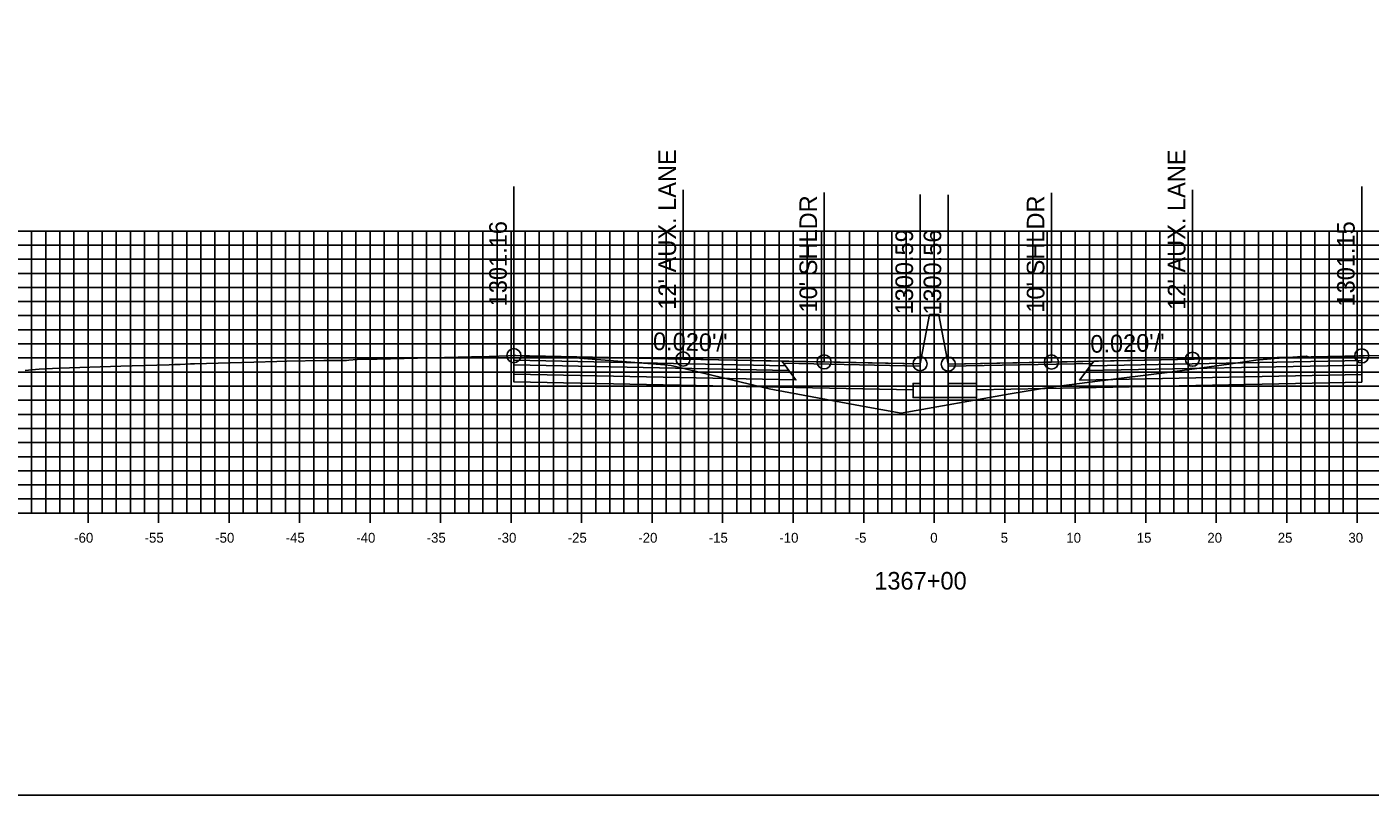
# Model space of a CAD drawing. Extents: x 674939 to 678919, y 750652 to 765176.
# Drawn here: x 678674.2 to 678769.4, y 754372.6 to 754427 of the extents above; entities that cross this region are included whole.
import ezdxf

# ---------------------------------------------------------------- set-up
doc = ezdxf.new("R2010")
doc.units = 0
for name, color, linetype in [('R_Alt Surface', 7, 'Continuous'), ('R_Axis', 7, 'Continuous'), ('R_Axis Annot', 7, 'Continuous'), ('R_Exist Surface', 7, 'Continuous'), ('R_Fin Surface', 7, 'Continuous'), ('R_Grid', 7, 'Continuous'), ('R_No Plot', 7, 'Continuous'), ('R_Proposed Road', 7, 'Continuous'), ('R_Xsect Elev', 7, 'Continuous'), ('R_Xsect Slope', 7, 'Continuous')]:
    doc.layers.add(name, color=color, linetype=linetype)

msp = doc.modelspace()

# ---------------------------------------------------------------- linework, layer by layer
at = {"layer": 'R_Alt Surface'}
for points in [[(678708.728, 754403.384), (678708.728, 754403.054), (678728.228, 754402.664), (678727.978, 754402.999)], [(678708.728, 754403.054), (678708.728, 754402.394), (678728.728, 754401.994), (678728.228, 754402.664)], [(678768.847, 754403.041), (678768.847, 754402.381), (678748.847, 754401.981), (678749.347, 754402.651)], [(678768.847, 754403.371), (678768.847, 754403.041), (678749.347, 754402.651), (678749.597, 754402.986)]]:
    msp.add_lwpolyline(points, close=True, dxfattribs=at)
for points in [[(678708.728, 754402.394), (678708.728, 754401.854), (678728.728, 754401.454), (678737.033, 754401.288)], [(678768.847, 754402.381), (678768.847, 754401.841), (678748.847, 754401.441), (678741.533, 754401.295)]]:
    msp.add_lwpolyline(points, dxfattribs=at)
at = {"layer": 'R_Axis'}
for p, q in [((678638.533, 754392.551), (678838.533, 754392.551)), ((678678.533, 754391.851), (678678.533, 754393.251)), ((678683.533, 754391.851), (678683.533, 754393.251)), ((678688.533, 754391.851), (678688.533, 754393.251)), ((678693.533, 754391.851), (678693.533, 754393.251)), ((678698.533, 754391.851), (678698.533, 754393.251)), ((678703.533, 754391.851), (678703.533, 754393.251)), ((678708.533, 754391.851), (678708.533, 754393.251)), ((678713.533, 754391.851), (678713.533, 754393.251)), ((678718.533, 754391.851), (678718.533, 754393.251)), ((678723.533, 754391.851), (678723.533, 754393.251)), ((678728.533, 754391.851), (678728.533, 754393.251)), ((678733.533, 754391.851), (678733.533, 754393.251)), ((678738.533, 754391.851), (678738.533, 754393.251)), ((678743.533, 754391.851), (678743.533, 754393.251)), ((678748.533, 754391.851), (678748.533, 754393.251)), ((678753.533, 754391.851), (678753.533, 754393.251)), ((678758.533, 754391.851), (678758.533, 754393.251)), ((678763.533, 754391.851), (678763.533, 754393.251)), ((678768.533, 754391.851), (678768.533, 754393.251))]:
    msp.add_line(p, q, dxfattribs=at)
at = {"layer": 'R_Exist Surface'}
msp.add_lwpolyline([(678674.071, 754402.653), (678674.797, 754402.738), (678675.071, 754402.766), (678676.495, 754402.818), (678680.852, 754402.979), (678681.674, 754403), (678684.288, 754403.073), (678684.671, 754403.084), (678684.96, 754403.095), (678685.072, 754403.098), (678685.8, 754403.125), (678686.071, 754403.135), (678690.282, 754403.251), (678691.927, 754403.299), (678692.639, 754403.312), (678695.253, 754403.37), (678695.746, 754403.378), (678696.761, 754403.371), (678696.871, 754403.362), (678697.036, 754403.385), (678697.617, 754403.436), (678699.042, 754403.472), (678705.72, 754403.634), (678706.981, 754403.661), (678708.327, 754403.702), (678708.728, 754403.714), (678708.834, 754403.718), (678708.872, 754403.719), (678709.452, 754403.674), (678709.672, 754403.656), (678710.253, 754403.652), (678710.582, 754403.652), (678710.872, 754403.648), (678712.324, 754403.59), (678712.927, 754403.56), (678713.072, 754403.56), (678719.43, 754403.06), (678719.881, 754403.026), (678720.384, 754402.905), (678726.831, 754401.359), (678733.308, 754400.166), (678736.189, 754399.647), (678743.915, 754400.996), (678746.643, 754401.45), (678750.103, 754401.911), (678755.231, 754402.539), (678759.417, 754403.118), (678761.33, 754403.389), (678762.659, 754403.502), (678764.931, 754403.678), (678765.058, 754403.626), (678765.131, 754403.604), (678765.79, 754403.622), (678767.058, 754403.646), (678767.497, 754403.652), (678768.385, 754403.677), (678768.648, 754403.692), (678768.847, 754403.701), (678769.023, 754403.711), (678769.332, 754403.725), (678776.306, 754403.616)], dxfattribs=at)
at = {"layer": 'R_Fin Surface'}
for points in [[(678737.533, 754403.138), (678730.728, 754403.274), (678720.728, 754403.474), (678708.728, 754403.714)], [(678768.847, 754403.701), (678756.847, 754403.461), (678746.847, 754403.261), (678739.533, 754403.115)]]:
    msp.add_lwpolyline(points, dxfattribs=at)
for points in [[(678708.728, 754403.714), (678708.728, 754403.384), (678727.978, 754402.999), (678727.728, 754403.334)], [(678727.728, 754403.334), (678737.533, 754403.138), (678737.537, 754402.98), (678727.848, 754403.174)], [(678749.728, 754403.162), (678739.533, 754402.958), (678739.533, 754403.115), (678749.847, 754403.321)], [(678768.847, 754403.701), (678768.847, 754403.371), (678749.597, 754402.986), (678749.847, 754403.321)]]:
    msp.add_lwpolyline(points, close=True, dxfattribs=at)
at = {"layer": 'R_Grid'}
for p, q in [((678638.533, 754412.551), (678838.533, 754412.551)), ((678674.533, 754392.551), (678674.533, 754412.551)), ((678675.533, 754392.551), (678675.533, 754412.551)), ((678676.533, 754392.551), (678676.533, 754412.551)), ((678677.533, 754392.551), (678677.533, 754412.551)), ((678678.533, 754392.551), (678678.533, 754412.551)), ((678679.533, 754392.551), (678679.533, 754412.551)), ((678680.533, 754392.551), (678680.533, 754412.551)), ((678681.533, 754392.551), (678681.533, 754412.551)), ((678682.533, 754392.551), (678682.533, 754412.551)), ((678683.533, 754392.551), (678683.533, 754412.551)), ((678684.533, 754392.551), (678684.533, 754412.551)), ((678685.533, 754392.551), (678685.533, 754412.551)), ((678686.533, 754392.551), (678686.533, 754412.551)), ((678687.533, 754392.551), (678687.533, 754412.551)), ((678688.533, 754392.551), (678688.533, 754412.551)), ((678689.533, 754392.551), (678689.533, 754412.551)), ((678690.533, 754392.551), (678690.533, 754412.551)), ((678691.533, 754392.551), (678691.533, 754412.551)), ((678692.533, 754392.551), (678692.533, 754412.551)), ((678693.533, 754392.551), (678693.533, 754412.551)), ((678694.533, 754392.551), (678694.533, 754412.551)), ((678695.533, 754392.551), (678695.533, 754412.551)), ((678696.533, 754392.551), (678696.533, 754412.551)), ((678697.533, 754392.551), (678697.533, 754412.551)), ((678698.533, 754392.551), (678698.533, 754412.551)), ((678699.533, 754392.551), (678699.533, 754412.551)), ((678700.533, 754392.551), (678700.533, 754412.551)), ((678701.533, 754392.551), (678701.533, 754412.551)), ((678702.533, 754392.551), (678702.533, 754412.551)), ((678703.533, 754392.551), (678703.533, 754412.551)), ((678704.533, 754392.551), (678704.533, 754412.551)), ((678705.533, 754392.551), (678705.533, 754412.551)), ((678706.533, 754392.551), (678706.533, 754412.551)), ((678707.533, 754392.551), (678707.533, 754412.551)), ((678708.533, 754392.551), (678708.533, 754412.551)), ((678709.533, 754392.551), (678709.533, 754412.551)), ((678710.533, 754392.551), (678710.533, 754412.551)), ((678711.533, 754392.551), (678711.533, 754412.551)), ((678712.533, 754392.551), (678712.533, 754412.551)), ((678713.533, 754392.551), (678713.533, 754412.551)), ((678714.533, 754392.551), (678714.533, 754412.551)), ((678715.533, 754392.551), (678715.533, 754412.551)), ((678716.533, 754392.551), (678716.533, 754412.551)), ((678717.533, 754392.551), (678717.533, 754412.551)), ((678718.533, 754392.551), (678718.533, 754412.551)), ((678719.533, 754392.551), (678719.533, 754412.551)), ((678720.533, 754392.551), (678720.533, 754412.551)), ((678721.533, 754392.551), (678721.533, 754412.551)), ((678722.533, 754392.551), (678722.533, 754412.551)), ((678723.533, 754392.551), (678723.533, 754412.551)), ((678724.533, 754392.551), (678724.533, 754412.551)), ((678725.533, 754392.551), (678725.533, 754412.551)), ((678726.533, 754392.551), (678726.533, 754412.551)), ((678727.533, 754392.551), (678727.533, 754412.551)), ((678728.533, 754392.551), (678728.533, 754412.551)), ((678729.533, 754392.551), (678729.533, 754412.551)), ((678730.533, 754392.551), (678730.533, 754412.551)), ((678731.533, 754392.551), (678731.533, 754412.551)), ((678732.533, 754392.551), (678732.533, 754412.551)), ((678733.533, 754392.551), (678733.533, 754412.551)), ((678734.533, 754392.551), (678734.533, 754412.551)), ((678735.533, 754392.551), (678735.533, 754412.551)), ((678736.533, 754392.551), (678736.533, 754412.551)), ((678737.533, 754392.551), (678737.533, 754412.551)), ((678738.533, 754392.551), (678738.533, 754412.551)), ((678739.533, 754392.551), (678739.533, 754412.551)), ((678740.533, 754392.551), (678740.533, 754412.551)), ((678741.533, 754392.551), (678741.533, 754412.551)), ((678742.533, 754392.551), (678742.533, 754412.551)), ((678743.533, 754392.551), (678743.533, 754412.551)), ((678744.533, 754392.551), (678744.533, 754412.551)), ((678745.533, 754392.551), (678745.533, 754412.551)), ((678746.533, 754392.551), (678746.533, 754412.551)), ((678747.533, 754392.551), (678747.533, 754412.551)), ((678748.533, 754392.551), (678748.533, 754412.551)), ((678749.533, 754392.551), (678749.533, 754412.551)), ((678750.533, 754392.551), (678750.533, 754412.551)), ((678751.533, 754392.551), (678751.533, 754412.551)), ((678752.533, 754392.551), (678752.533, 754412.551)), ((678753.533, 754392.551), (678753.533, 754412.551)), ((678754.533, 754392.551), (678754.533, 754412.551)), ((678755.533, 754392.551), (678755.533, 754412.551)), ((678756.533, 754392.551), (678756.533, 754412.551)), ((678757.533, 754392.551), (678757.533, 754412.551)), ((678758.533, 754392.551), (678758.533, 754412.551)), ((678759.533, 754392.551), (678759.533, 754412.551)), ((678760.533, 754392.551), (678760.533, 754412.551)), ((678761.533, 754392.551), (678761.533, 754412.551)), ((678762.533, 754392.551), (678762.533, 754412.551)), ((678763.533, 754392.551), (678763.533, 754412.551)), ((678764.533, 754392.551), (678764.533, 754412.551)), ((678765.533, 754392.551), (678765.533, 754412.551)), ((678766.533, 754392.551), (678766.533, 754412.551)), ((678767.533, 754392.551), (678767.533, 754412.551)), ((678768.533, 754392.551), (678768.533, 754412.551)), ((678638.533, 754411.551), (678838.533, 754411.551)), ((678638.533, 754410.551), (678838.533, 754410.551)), ((678638.533, 754409.551), (678838.533, 754409.551)), ((678638.533, 754408.551), (678838.533, 754408.551)), ((678638.533, 754407.551), (678838.533, 754407.551)), ((678638.533, 754406.551), (678838.533, 754406.551)), ((678638.533, 754405.551), (678838.533, 754405.551)), ((678638.533, 754404.551), (678838.533, 754404.551)), ((678638.533, 754403.551), (678838.533, 754403.551)), ((678638.533, 754402.551), (678838.533, 754402.551)), ((678638.533, 754401.551), (678838.533, 754401.551)), ((678638.533, 754400.551), (678838.533, 754400.551)), ((678638.533, 754399.551), (678838.533, 754399.551)), ((678638.533, 754398.551), (678838.533, 754398.551)), ((678638.533, 754397.551), (678838.533, 754397.551)), ((678638.533, 754396.551), (678838.533, 754396.551)), ((678638.533, 754395.551), (678838.533, 754395.551)), ((678638.533, 754394.551), (678838.533, 754394.551)), ((678638.533, 754393.551), (678838.533, 754393.551)), ((678638.533, 754392.551), (678838.533, 754392.551))]:
    msp.add_line(p, q, dxfattribs=at)
at = {"layer": 'R_No Plot'}
msp.add_lwpolyline([(678578.533, 754372.551), (678918.533, 754372.551), (678918.533, 754592.551), (678578.533, 754592.551)], close=True, dxfattribs=at)
for centre in [(678708.728, 754403.714), (678720.728, 754403.474), (678756.847, 754403.461), (678768.847, 754403.701), (678730.728, 754403.274), (678737.533, 754403.138), (678739.533, 754403.115), (678746.847, 754403.261)]:
    msp.add_circle(centre, 0.5, dxfattribs=at)
at = {"layer": 'R_Proposed Road'}
for points in [[(678738.203, 754406.638), (678737.533, 754403.138)], [(678738.863, 754406.615), (678738.863, 754406.638), (678738.203, 754406.638), (678738.203, 754406.638)], [(678738.863, 754406.615), (678739.533, 754403.115)], [(678737.533, 754403.138), (678737.533, 754401.74), (678737.033, 754401.74), (678737.033, 754400.74), (678741.533, 754400.74), (678741.533, 754401.74), (678739.533, 754401.74), (678739.533, 754403.115)]]:
    msp.add_lwpolyline(points, dxfattribs=at)
at = {"layer": 'R_Xsect Elev'}
for p, q in [((678708.728, 754403.714), (678708.728, 754415.714)), ((678720.728, 754403.474), (678720.728, 754415.474)), ((678730.728, 754403.274), (678730.728, 754415.274)), ((678746.847, 754403.261), (678746.847, 754415.261)), ((678756.847, 754403.461), (678756.847, 754415.461)), ((678768.847, 754403.701), (678768.847, 754415.701)), ((678737.533, 754403.138), (678737.533, 754415.138)), ((678739.533, 754403.115), (678739.533, 754415.115))]:
    msp.add_line(p, q, dxfattribs=at)

# ---------------------------------------------------------------- texts
at = {"layer": 'R_Axis Annot'}
for s, height, p in [('-60', 0.7, (678677.552, 754390.451)), ('-55', 0.7, (678682.546, 754390.451)), ('-50', 0.7, (678687.552, 754390.451)), ('-45', 0.7, (678692.546, 754390.451)), ('-40', 0.7, (678697.552, 754390.451)), ('-35', 0.7, (678702.546, 754390.451)), ('-30', 0.7, (678707.552, 754390.451)), ('-25', 0.7, (678712.546, 754390.451)), ('-20', 0.7, (678717.552, 754390.451)), ('-15', 0.7, (678722.546, 754390.451)), ('-10', 0.7, (678727.552, 754390.451)), ('-5', 0.7, (678732.896, 754390.451)), ('0', 0.7, (678738.252, 754390.451)), ('5', 0.7, (678743.246, 754390.451)), ('10', 0.7, (678747.902, 754390.451)), ('15', 0.7, (678752.896, 754390.451)), ('20', 0.7, (678757.902, 754390.451)), ('25', 0.7, (678762.896, 754390.451)), ('30', 0.7, (678767.902, 754390.451)), ('1367+00', 1.25, (678734.282, 754387.126))]:
    msp.add_text(s, height=height, dxfattribs=at).set_placement(p)
at = {"layer": 'R_Xsect Elev'}
for s, p in [("12' AUX. LANE", (678720.228, 754406.974)), ("12' AUX. LANE", (678756.347, 754406.961)), ("10' SHLDR", (678730.228, 754406.774)), ("10' SHLDR", (678746.347, 754406.761)), ('1301.16', (678708.228, 754407.214)), ('1300.59', (678737.033, 754406.638)), ('1300.56', (678739.033, 754406.615)), ('1301.15', (678768.347, 754407.201))]:
    msp.add_text(s, height=1.25, rotation=90, dxfattribs=at).set_placement(p)
at = {"layer": 'R_Xsect Slope'}
for rotation, p in [(358.85424, (678718.581, 754404.117)), (1.14576, (678749.616, 754403.917))]:
    msp.add_text("0.020'/'", height=1.25, rotation=rotation, dxfattribs=at).set_placement(p)

doc.saveas('drawing.dxf')
